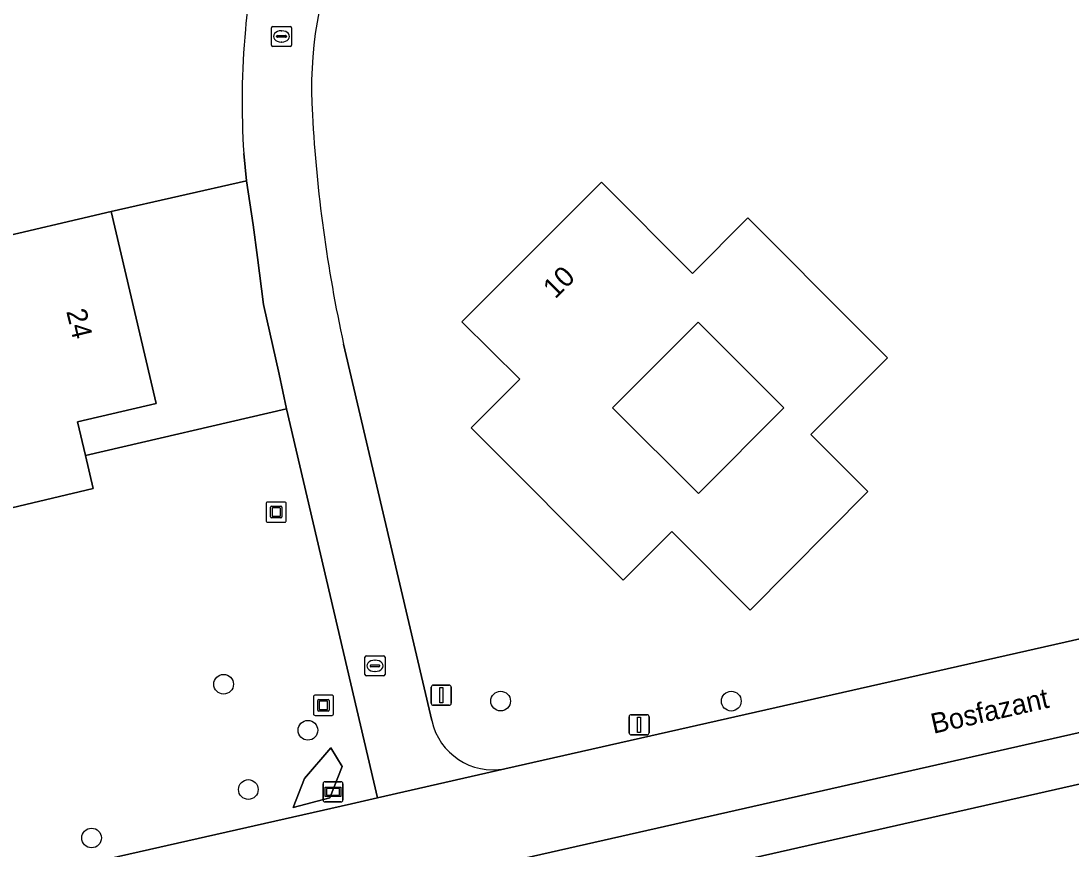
# Model space of a CAD drawing. Extents: x 156661 to 157576, y 383570 to 384425.
# Drawn here: x 156830 to 156882.1, y 384089.5 to 384130.7 of the extents above; entities that cross this region are included whole.
import ezdxf

# ---------------------------------------------------------------- set-up
doc = ezdxf.new("R2010")
doc.units = 0
for name, color, linetype in [('IMGEO_Berm_groen', 7, 'Continuous'), ('IMGEO_Boom', 7, 'Continuous'), ('IMGEO_Erf', 7, 'Continuous'), ('IMGEO_Groenvoorziening', 7, 'Continuous'), ('IMGEO_Kunstobject', 7, 'Continuous'), ('IMGEO_Lichtmast', 7, 'Continuous'), ('IMGEO_Openbare_ruimte_label', 7, 'Continuous'), ('IMGEO_Pand', 7, 'Continuous'), ('IMGEO_Pand_nummerreeks', 7, 'Continuous'), ('IMGEO_Parkeervlak_open', 7, 'Continuous'), ('IMGEO_Rijbaan_lokaal_gesloten', 7, 'Continuous'), ('IMGEO_Rijbaan_lokaal_open', 7, 'Continuous'), ('IMGEO_Rioolput', 7, 'Continuous'), ('IMGEO_Straatnaambord', 7, 'Continuous'), ('IMGEO_Verkeersbordpaal', 7, 'Continuous')]:
    doc.layers.add(name, color=color, linetype=linetype)

msp = doc.modelspace()

# ---------------------------------------------------------------- linework, layer by layer
at = {"layer": 'IMGEO_Berm_groen'}
msp.add_lwpolyline([(156888.427, 384086.586), (156886.731, 384093.64), (156886.622, 384093.732), (156825.408, 384079.879), (156824.856, 384082.318), (156817.19, 384080.583)], dxfattribs=at)
at = {"layer": 'IMGEO_Boom'}
for centre in [(156840.046, 384097.767), (156853.802, 384096.926), (156865.256, 384096.924), (156844.232, 384095.478), (156841.273, 384092.538), (156833.489, 384090.131)]:
    msp.add_circle(centre, 0.489, dxfattribs=at)
at = {"layer": 'IMGEO_Erf'}
for points in [[(156841.185, 384122.765), (156834.464, 384121.23), (156835.881, 384115.158), (156836.688, 384111.699), (156832.783, 384110.788), (156833.179, 384109.127), (156843.173, 384111.435), (156842.81, 384113.152), (156842.028, 384116.611), (156841.723, 384118.955), (156841.521, 384120.565)], [(156866.078, 384120.92), (156871.671, 384115.318), (156873.019, 384113.965), (156869.207, 384110.156), (156872.036, 384107.331), (156866.185, 384101.447), (156862.299, 384105.343), (156859.886, 384102.937), (156852.337, 384110.494), (156854.756, 384112.91), (156851.877, 384115.755), (156858.804, 384122.686), (156863.322, 384118.162)], [(156863.623, 384107.234), (156867.871, 384111.489), (156863.61, 384115.742), (156859.362, 384111.487)]]:
    msp.add_lwpolyline(points, close=True, dxfattribs=at)
for points in [[(156846.003, 384114.65), (156850.379, 384095.956)], [(156854.008, 384093.566), (156914.342, 384107.209), (156913.922, 384107.261), (156913.505, 384107.329), (156912.976, 384107.464)]]:
    msp.add_lwpolyline(points, dxfattribs=at)
for centre, radius, start, end in [((156864.498, 384127.333), 20.087, 157.3732, 183.7104), ((156915.828, 384129.955), 71.482, 183.14515, 192.36317), ((156853.436, 384096.647), 3.134, 192.7442, 280.5193)]:
    msp.add_arc(centre, radius, start, end, dxfattribs=at)
at = {"layer": 'IMGEO_Groenvoorziening'}
for points in [[(156828.229, 384119.777), (156834.464, 384121.23), (156841.185, 384122.765), (156841.045, 384124.11)], [(156819.069, 384085.654), (156846.389, 384091.834), (156847.686, 384092.128), (156843.173, 384111.435), (156833.179, 384109.127), (156833.569, 384107.488), (156823.18, 384105.014)]]:
    msp.add_lwpolyline(points, dxfattribs=at)
for points in [[(156843.491, 384091.645), (156845.314, 384092.127), (156845.934, 384093.685), (156845.368, 384094.609), (156844.061, 384093.079)], [(156845.368, 384094.609), (156845.934, 384093.685), (156845.314, 384092.127), (156843.491, 384091.645), (156844.061, 384093.079)]]:
    msp.add_lwpolyline(points, close=True, dxfattribs=at)
for centre, radius, start, end in [((156860.109, 384128.64), 19.052, 146.7202, 175.1027), ((156880.335, 384126.672), 39.373, 174.7621, 183.7302)]:
    msp.add_arc(centre, radius, start, end, dxfattribs=at)
at = {"layer": 'IMGEO_Kunstobject'}
for p, q in [((156842.155, 384106.727), (156842.155, 384105.886)), ((156842.155, 384106.727), (156842.155, 384105.886)), ((156843.071, 384106.811), (156842.23, 384106.811)), ((156843.071, 384106.811), (156842.23, 384106.811)), ((156842.369, 384106.075), (156842.369, 384106.549)), ((156842.419, 384106.599), (156842.893, 384106.599)), ((156842.449, 384106.499), (156842.449, 384106.125)), ((156842.843, 384106.519), (156842.469, 384106.519)), ((156842.863, 384106.125), (156842.863, 384106.499)), ((156842.943, 384106.549), (156842.943, 384106.075)), ((156843.155, 384105.895), (156843.155, 384106.736)), ((156843.155, 384105.895), (156843.155, 384106.736)), ((156842.239, 384105.811), (156843.08, 384105.811)), ((156842.239, 384105.811), (156843.08, 384105.811)), ((156842.893, 384106.025), (156842.419, 384106.025)), ((156842.469, 384106.105), (156842.843, 384106.105)), ((156844.503, 384097.134), (156844.503, 384096.293)), ((156844.503, 384097.134), (156844.503, 384096.293)), ((156845.419, 384097.218), (156844.578, 384097.218)), ((156845.419, 384097.218), (156844.578, 384097.218)), ((156844.717, 384096.482), (156844.717, 384096.956)), ((156844.767, 384097.006), (156845.241, 384097.006)), ((156845.291, 384096.956), (156845.291, 384096.482)), ((156845.503, 384096.302), (156845.503, 384097.143)), ((156845.503, 384096.302), (156845.503, 384097.143)), ((156845.241, 384096.432), (156844.767, 384096.432)), ((156844.797, 384096.906), (156844.797, 384096.532)), ((156845.191, 384096.926), (156844.817, 384096.926)), ((156844.817, 384096.512), (156845.191, 384096.512)), ((156845.211, 384096.532), (156845.211, 384096.906)), ((156844.587, 384096.218), (156845.428, 384096.218)), ((156844.587, 384096.218), (156845.428, 384096.218))]:
    msp.add_line(p, q, dxfattribs=at)
for centre, radius, start, end in [((156842.233, 384106.733), 0.0779, 92.4484, 184.2845), ((156842.233, 384106.733), 0.0779, 92.4484, 184.2845), ((156842.419, 384106.549), 0.05, 90, 180), ((156842.469, 384106.499), 0.02, 90, 180), ((156842.843, 384106.499), 0.02, 360, 90), ((156842.893, 384106.549), 0.05, 360, 90), ((156843.077, 384106.733), 0.0779, 2.4484, 94.2845), ((156843.077, 384106.733), 0.0779, 2.4484, 94.2845), ((156842.233, 384105.889), 0.0779, 182.4484, 274.2845), ((156842.233, 384105.889), 0.0779, 182.4484, 274.2845), ((156842.419, 384106.075), 0.05, 180, 270), ((156842.469, 384106.125), 0.02, 180, 270), ((156842.843, 384106.125), 0.02, 270, 0), ((156842.893, 384106.075), 0.05, 270, 0), ((156843.077, 384105.889), 0.0779, 272.4484, 4.2845), ((156843.077, 384105.889), 0.0779, 272.4484, 4.2845), ((156844.581, 384097.14), 0.0779, 92.4484, 184.2845), ((156844.581, 384097.14), 0.0779, 92.4484, 184.2845), ((156844.767, 384096.956), 0.05, 90, 180), ((156845.241, 384096.956), 0.05, 360, 90), ((156845.425, 384097.14), 0.0779, 2.4484, 94.2845), ((156845.425, 384097.14), 0.0779, 2.4484, 94.2845), ((156844.767, 384096.482), 0.05, 180, 270), ((156844.817, 384096.906), 0.02, 90, 180), ((156844.817, 384096.532), 0.02, 180, 270), ((156845.191, 384096.906), 0.02, 360, 90), ((156845.191, 384096.532), 0.02, 270, 0), ((156845.241, 384096.482), 0.05, 270, 0), ((156844.581, 384096.296), 0.0779, 182.4484, 274.2845), ((156844.581, 384096.296), 0.0779, 182.4484, 274.2845), ((156845.425, 384096.296), 0.0779, 272.4484, 4.2845), ((156845.425, 384096.296), 0.0779, 272.4484, 4.2845)]:
    msp.add_arc(centre, radius, start, end, dxfattribs=at)
at = {"layer": 'IMGEO_Lichtmast'}
for p, q in [((156860.183, 384095.351), (156860.183, 384096.151)), ((156860.183, 384096.151), (156860.183, 384095.351)), ((156860.283, 384096.251), (156861.073, 384096.251)), ((156861.073, 384096.251), (156860.283, 384096.251)), ((156861.173, 384096.151), (156861.173, 384095.351)), ((156861.173, 384095.351), (156861.173, 384096.151)), ((156861.073, 384095.251), (156860.283, 384095.251)), ((156860.283, 384095.251), (156861.073, 384095.251))]:
    msp.add_line(p, q, dxfattribs=at)
msp.add_lwpolyline([(156860.603, 384096.126), (156860.753, 384096.126), (156860.753, 384095.376), (156860.603, 384095.376), (156860.603, 384096.126)], dxfattribs=at)
for centre, start, end in [((156860.283, 384096.151), 90, 180), ((156860.283, 384096.151), 90, 180), ((156861.073, 384096.151), 0, 90), ((156861.073, 384096.151), 360, 90), ((156860.283, 384095.351), 180, 270), ((156860.283, 384095.351), 180, 270), ((156861.073, 384095.351), 270, 0), ((156861.073, 384095.351), 270, 0)]:
    msp.add_arc(centre, 0.1, start, end, dxfattribs=at)
at = {"layer": 'IMGEO_Pand'}
for points in [[(156835.881, 384115.158), (156834.464, 384121.23), (156828.229, 384119.777), (156827.334, 384123.561), (156817.816, 384121.34), (156819.046, 384116.071), (156815.141, 384115.16), (156817.042, 384107.048), (156822.392, 384108.322), (156823.18, 384105.014), (156833.569, 384107.488), (156833.179, 384109.127), (156832.783, 384110.788), (156836.688, 384111.699)], [(156866.078, 384120.92), (156863.322, 384118.162), (156858.804, 384122.686), (156851.877, 384115.755), (156854.756, 384112.91), (156852.337, 384110.494), (156859.886, 384102.937), (156862.299, 384105.343), (156866.185, 384101.447), (156872.036, 384107.331), (156869.207, 384110.156), (156873.019, 384113.965), (156871.671, 384115.318)], [(156863.623, 384107.234), (156859.362, 384111.487), (156863.61, 384115.742), (156867.871, 384111.489)]]:
    msp.add_lwpolyline(points, close=True, dxfattribs=at)
at = {"layer": 'IMGEO_Parkeervlak_open'}
msp.add_lwpolyline([(156886.622, 384093.732), (156884.236, 384095.756), (156824.856, 384082.318), (156825.408, 384079.879)], close=True, dxfattribs=at)
at = {"layer": 'IMGEO_Rijbaan_lokaal_gesloten'}
for points in [[(156841.045, 384124.11), (156841.185, 384122.765), (156841.521, 384120.565), (156841.723, 384118.955), (156842.028, 384116.611), (156842.81, 384113.152), (156843.173, 384111.435), (156847.686, 384092.128), (156854.008, 384093.566)], [(156850.379, 384095.956), (156846.003, 384114.65)]]:
    msp.add_lwpolyline(points, dxfattribs=at)
for centre, radius, start, end in [((156860.109, 384128.64), 19.052, 146.7202, 175.1027), ((156864.498, 384127.333), 20.087, 157.3732, 183.7104), ((156880.335, 384126.672), 39.373, 174.7621, 183.7302), ((156915.828, 384129.955), 71.482, 183.14515, 192.36317), ((156853.436, 384096.647), 3.134, 192.7442, 280.5193)]:
    msp.add_arc(centre, radius, start, end, dxfattribs=at)
at = {"layer": 'IMGEO_Rijbaan_lokaal_open'}
msp.add_lwpolyline([(156817.19, 384080.583), (156824.856, 384082.318), (156884.236, 384095.756), (156892.56, 384097.639), (156942.411, 384108.921), (156946.471, 384109.84), (156950.799, 384110.819), (156962.062, 384113.35), (156963.43, 384113.691), (156960.908, 384117.741), (156942.127, 384113.492), (156914.342, 384107.209), (156854.008, 384093.566), (156847.686, 384092.128), (156846.389, 384091.834), (156819.069, 384085.654), (156816.621, 384085.092), (156814.968, 384084.702)], dxfattribs=at)
at = {"layer": 'IMGEO_Rioolput'}
for p, q in [((156842.419, 384129.501), (156842.419, 384130.353)), ((156842.494, 384130.427), (156843.346, 384130.427)), ((156843.42, 384130.353), (156843.42, 384129.501)), ((156842.678, 384129.921), (156842.678, 384129.933)), ((156843.116, 384129.884), (156842.718, 384129.884)), ((156842.721, 384129.97), (156843.119, 384129.97)), ((156842.907, 384130.207), (156842.932, 384130.207)), ((156843.162, 384129.933), (156843.162, 384129.921)), ((156843.346, 384129.427), (156842.494, 384129.427)), ((156842.93, 384129.647), (156842.905, 384129.647)), ((156847.061, 384098.251), (156847.061, 384099.103)), ((156847.136, 384099.177), (156847.988, 384099.177)), ((156848.062, 384099.103), (156848.062, 384098.251)), ((156847.32, 384098.671), (156847.32, 384098.683)), ((156847.758, 384098.634), (156847.36, 384098.634)), ((156847.363, 384098.72), (156847.761, 384098.72)), ((156847.549, 384098.957), (156847.574, 384098.957)), ((156847.804, 384098.683), (156847.804, 384098.671)), ((156847.988, 384098.177), (156847.136, 384098.177)), ((156847.572, 384098.397), (156847.547, 384098.397))]:
    msp.add_line(p, q, dxfattribs=at)
for points in [[(156842.419, 384129.501), (156842.419, 384130.353)], [(156842.494, 384130.427), (156843.346, 384130.427)], [(156843.42, 384130.353), (156843.42, 384129.501)], [(156843.346, 384129.427), (156842.494, 384129.427)], [(156847.061, 384098.251), (156847.061, 384099.103)], [(156847.136, 384099.177), (156847.988, 384099.177)], [(156848.062, 384099.103), (156848.062, 384098.251)], [(156847.988, 384098.177), (156847.136, 384098.177)]]:
    msp.add_lwpolyline(points, dxfattribs=at)
for centre, radius, start, end in [((156842.496, 384130.351), 0.0765, 91.552, 178.448), ((156842.496, 384130.351), 0.0765, 91.552, 178.448), ((156843.344, 384130.351), 0.0765, 1.552, 88.448), ((156843.344, 384130.351), 0.0765, 1.552, 88.448), ((156842.718, 384129.93), 0.0403, 85.8775, 175.7526), ((156842.715, 384129.92), 0.0366, 178.938, 274.7102), ((156843.119, 384129.927), 0.043, 264.8664, 352.4533), ((156843.123, 384129.932), 0.0386, 1.7309, 96.639), ((156842.496, 384129.503), 0.0765, 181.552, 268.448), ((156842.496, 384129.503), 0.0765, 181.552, 268.448), ((156843.344, 384129.503), 0.0765, 271.552, 358.448), ((156843.344, 384129.503), 0.0765, 271.552, 358.448), ((156847.138, 384099.101), 0.0765, 91.552, 178.448), ((156847.138, 384099.101), 0.0765, 91.552, 178.448), ((156847.986, 384099.101), 0.0765, 1.552, 88.448), ((156847.986, 384099.101), 0.0765, 1.552, 88.448), ((156847.36, 384098.68), 0.0403, 85.8775, 175.7526), ((156847.357, 384098.67), 0.0366, 178.938, 274.7102), ((156847.761, 384098.677), 0.043, 264.8664, 352.4533), ((156847.765, 384098.682), 0.0386, 1.7309, 96.639), ((156847.138, 384098.253), 0.0765, 181.552, 268.448), ((156847.138, 384098.253), 0.0765, 181.552, 268.448), ((156847.986, 384098.253), 0.0765, 271.552, 358.448), ((156847.986, 384098.253), 0.0765, 271.552, 358.448)]:
    msp.add_arc(centre, radius, start, end, dxfattribs=at)
for centre, major_axis, ratio, start_param, end_param in [((156842.906, 384129.927), (-0.387, 0.002), 0.722429, 4.712389, 7.853982), ((156842.931, 384129.927), (-0.39, 0.002), 0.717154, 1.570796, 4.712389), ((156847.548, 384098.677), (-0.387, 0.002), 0.722429, 4.712389, 7.853982), ((156847.573, 384098.677), (-0.39, 0.002), 0.717154, 1.570796, 4.712389)]:
    msp.add_ellipse(centre, major_axis=major_axis, ratio=ratio, start_param=start_param, end_param=end_param, dxfattribs=at)
at = {"layer": 'IMGEO_Straatnaambord'}
for p, q in [((156844.983, 384092.022), (156844.983, 384092.822)), ((156844.983, 384092.822), (156844.983, 384092.022)), ((156845.083, 384092.922), (156845.873, 384092.922)), ((156845.873, 384092.922), (156845.083, 384092.922)), ((156845.973, 384092.822), (156845.973, 384092.022)), ((156845.973, 384092.022), (156845.973, 384092.822)), ((156845.873, 384091.922), (156845.083, 384091.922)), ((156845.083, 384091.922), (156845.873, 384091.922))]:
    msp.add_line(p, q, dxfattribs=at)
for points in [[(156845.084, 384092.654), (156845.872, 384092.654), (156845.872, 384092.19), (156845.084, 384092.19), (156845.084, 384092.654)], [(156845.149, 384092.589), (156845.149, 384092.255), (156845.807, 384092.255), (156845.807, 384092.589), (156845.149, 384092.589)]]:
    msp.add_lwpolyline(points, dxfattribs=at)
for centre, start, end in [((156845.083, 384092.822), 90, 180), ((156845.083, 384092.822), 90, 180), ((156845.873, 384092.822), 0, 90), ((156845.873, 384092.822), 360, 90), ((156845.083, 384092.022), 180, 270), ((156845.083, 384092.022), 180, 270), ((156845.873, 384092.022), 270, 0), ((156845.873, 384092.022), 270, 0)]:
    msp.add_arc(centre, 0.1, start, end, dxfattribs=at)
at = {"layer": 'IMGEO_Verkeersbordpaal'}
for p, q in [((156850.355, 384096.82), (156850.355, 384097.62)), ((156850.355, 384097.62), (156850.355, 384096.82)), ((156850.455, 384097.72), (156851.245, 384097.72)), ((156851.245, 384097.72), (156850.455, 384097.72)), ((156851.345, 384097.62), (156851.345, 384096.82)), ((156851.345, 384096.82), (156851.345, 384097.62)), ((156851.245, 384096.72), (156850.455, 384096.72)), ((156850.455, 384096.72), (156851.245, 384096.72))]:
    msp.add_line(p, q, dxfattribs=at)
msp.add_lwpolyline([(156850.775, 384097.595), (156850.925, 384097.595), (156850.925, 384096.845), (156850.775, 384096.845), (156850.775, 384097.595)], dxfattribs=at)
for centre, start, end in [((156850.455, 384097.62), 90, 180), ((156850.455, 384097.62), 90, 180), ((156851.245, 384097.62), 0, 90), ((156851.245, 384097.62), 360, 90), ((156850.455, 384096.82), 180, 270), ((156850.455, 384096.82), 180, 270), ((156851.245, 384096.82), 270, 0), ((156851.245, 384096.82), 270, 0)]:
    msp.add_arc(centre, 0.1, start, end, dxfattribs=at)

# ---------------------------------------------------------------- texts
at = {"layer": 'IMGEO_Openbare_ruimte_label'}
msp.add_text('Bosfazant', height=1, rotation=12.7712, dxfattribs=at).set_placement((156875.294, 384095.3))
at = {"layer": 'IMGEO_Pand_nummerreeks'}
for s, rotation, p in [('10', 44.8168, (156856.51, 384116.859)), ('24', 283.6229, (156832.225, 384116.282))]:
    msp.add_text(s, height=1, rotation=rotation, dxfattribs=at).set_placement(p)

doc.saveas('drawing.dxf')
